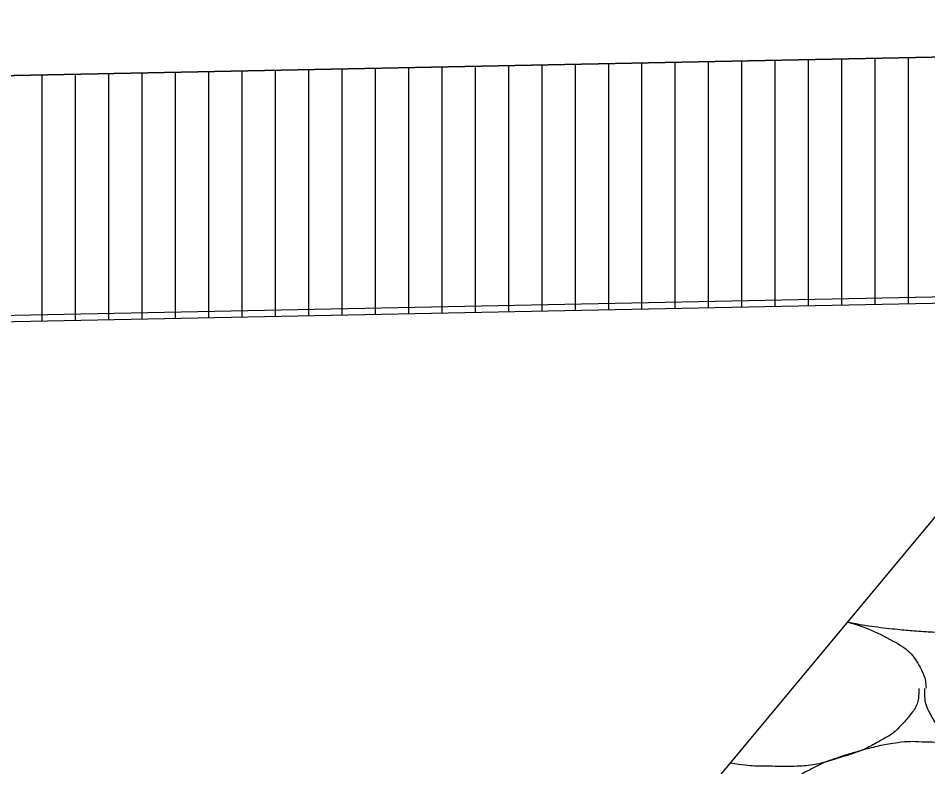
# Model space of a CAD drawing. Extents: x 1373719 to 1374161, y 379835 to 380167.
# Drawn here: x 1373961.07 to 1373962.434, y 379975.495 to 379976.619 of the extents above; entities that cross this region are included whole.
import ezdxf

# ---------------------------------------------------------------- set-up
doc = ezdxf.new("R2010")
doc.units = 0
for name, color, linetype in [('ACHM Surface', 7, 'Continuous'), ('Aggregate Base Course', 7, 'Continuous'), ('Pavement Layers', 7, 'Continuous'), ('SIGNATURE', 7, 'Continuous')]:
    doc.layers.add(name, color=color, linetype=linetype)

msp = doc.modelspace()

# ---------------------------------------------------------------- linework, layer by layer
msp.add_line((1373965.3548, 379976.6186), (1373948.8548, 379976.2886))
at = {"layer": 'ACHM Surface'}
for p, q in [((1373962.3555, 379976.1886), (1373962.3555, 379976.5586)), ((1373962.4055, 379976.1896), (1373962.4055, 379976.5596)), ((1373961.6555, 379976.1746), (1373961.6555, 379976.5446)), ((1373961.7055, 379976.1756), (1373961.7055, 379976.5456)), ((1373961.7555, 379976.1766), (1373961.7555, 379976.5466)), ((1373961.8055, 379976.1776), (1373961.8055, 379976.5476)), ((1373961.8555, 379976.1786), (1373961.8555, 379976.5486)), ((1373961.9055, 379976.1796), (1373961.9055, 379976.5496)), ((1373961.9555, 379976.1806), (1373961.9555, 379976.5506)), ((1373962.0055, 379976.1816), (1373962.0055, 379976.5516)), ((1373962.0555, 379976.1826), (1373962.0555, 379976.5526)), ((1373962.1055, 379976.1836), (1373962.1055, 379976.5536)), ((1373962.1555, 379976.1846), (1373962.1555, 379976.5546)), ((1373962.2055, 379976.1856), (1373962.2055, 379976.5556)), ((1373962.2555, 379976.1866), (1373962.2555, 379976.5566)), ((1373962.3055, 379976.1876), (1373962.3055, 379976.5576)), ((1373961.1055, 379976.1636), (1373961.1055, 379976.5336)), ((1373961.1555, 379976.1646), (1373961.1555, 379976.5346)), ((1373961.2055, 379976.1656), (1373961.2055, 379976.5356)), ((1373961.2555, 379976.1666), (1373961.2555, 379976.5366)), ((1373961.3055, 379976.1676), (1373961.3055, 379976.5376)), ((1373961.3555, 379976.1686), (1373961.3555, 379976.5386)), ((1373961.4055, 379976.1696), (1373961.4055, 379976.5396)), ((1373961.4555, 379976.1706), (1373961.4555, 379976.5406)), ((1373961.5055, 379976.1716), (1373961.5055, 379976.5416)), ((1373961.5555, 379976.1726), (1373961.5555, 379976.5426)), ((1373961.6055, 379976.1736), (1373961.6055, 379976.5436))]:
    msp.add_line(p, q, dxfattribs=at)
at = {"layer": 'Aggregate Base Course'}
for points in [[(1373962.4852, 379975.9181), (1373962.4937, 379975.9167), (1373962.5022, 379975.9151), (1373962.543, 379975.9068), (1373962.5727, 379975.897), (1373962.6225, 379975.8703), (1373962.6361, 379975.8558), (1373962.6551, 379975.8274), (1373962.6581, 379975.8176), (1373962.6535, 379975.7921), (1373962.6447, 379975.7753), (1373962.6229, 379975.751), (1373962.6146, 379975.7446), (1373962.5862, 379975.7285), (1373962.5683, 379975.7198), (1373962.523, 379975.7055), (1373962.4975, 379975.699), (1373962.458, 379975.6966), (1373962.4447, 379975.6965), (1373962.4117, 379975.6987), (1373962.392, 379975.7006), (1373962.3526, 379975.7049), (1373962.3332, 379975.7079), (1373962.3139, 379975.7121)], [(1373962.314, 379975.7122), (1373962.3357, 379975.706), (1373962.3566, 379975.6978), (1373962.3975, 379975.6759), (1373962.4134, 379975.662), (1373962.4291, 379975.6328), (1373962.4308, 379975.6239), (1373962.4316, 379975.614), (1373962.4317, 379975.6134), (1373962.4316, 379975.6128)], [(1373962.4208, 379975.6128), (1373962.4208, 379975.611), (1373962.4208, 379975.6092), (1373962.4208, 379975.6074), (1373962.4201, 379975.5891), (1373962.4085, 379975.5733), (1373962.3956, 379975.5588), (1373962.3874, 379975.5496), (1373962.3788, 379975.543), (1373962.3686, 379975.5372), (1373962.3504, 379975.5269), (1373962.3325, 379975.5182), (1373962.3128, 379975.512), (1373962.2872, 379975.5039), (1373962.2617, 379975.4968), (1373962.2354, 379975.4958), (1373962.224, 379975.4953), (1373962.2125, 379975.4953), (1373962.2012, 379975.4958)], [(1373962.662, 379975.4958), (1373962.6596, 379975.4958), (1373962.6572, 379975.4958), (1373962.6548, 379975.4958), (1373962.6349, 379975.4958), (1373962.6151, 379975.4976), (1373962.5954, 379975.5012), (1373962.5743, 379975.505), (1373962.5543, 379975.5114), (1373962.5338, 379975.5173), (1373962.5162, 379975.5223), (1373962.4991, 379975.528), (1373962.482, 379975.5354), (1373962.4629, 379975.5436), (1373962.447, 379975.5574), (1373962.437, 379975.5768), (1373962.4318, 379975.5868), (1373962.4298, 379975.5969), (1373962.4298, 379975.6074), (1373962.4298, 379975.6092), (1373962.4298, 379975.611), (1373962.4298, 379975.6128)], [(1373962.4316, 379975.5318), (1373962.4579, 379975.5321), (1373962.4844, 379975.5282), (1373962.5108, 379975.5228), (1373962.543, 379975.5162), (1373962.5727, 379975.5064), (1373962.6026, 379975.4904), (1373962.6225, 379975.4797), (1373962.6361, 379975.4652), (1373962.6494, 379975.4454), (1373962.6551, 379975.4368), (1373962.6581, 379975.427), (1373962.6566, 379975.4184), (1373962.6535, 379975.4015), (1373962.6447, 379975.3847), (1373962.6314, 379975.3698), (1373962.6229, 379975.3604), (1373962.6146, 379975.354), (1373962.6044, 379975.3482), (1373962.5862, 379975.3379), (1373962.5683, 379975.3292), (1373962.5486, 379975.323), (1373962.523, 379975.3149), (1373962.4975, 379975.3084), (1373962.4712, 379975.3068), (1373962.458, 379975.306), (1373962.4447, 379975.3059), (1373962.4316, 379975.3068), (1373962.4117, 379975.3081), (1373962.392, 379975.31), (1373962.3722, 379975.3122), (1373962.3504, 379975.3146), (1373962.3289, 379975.318), (1373962.3074, 379975.323), (1373962.2897, 379975.3271), (1373962.2745, 379975.3365), (1373962.2588, 379975.3464), (1373962.2409, 379975.3576), (1373962.2264, 379975.3685), (1373962.2138, 379975.3878), (1373962.2073, 379975.3977), (1373962.206, 379975.4083), (1373962.2066, 379975.4184), (1373962.2074, 379975.433), (1373962.2105, 379975.4477), (1373962.221, 379975.4616), (1373962.2316, 379975.4757), (1373962.2431, 379975.4832), (1373962.257, 379975.4904), (1373962.2688, 379975.4966), (1373962.2804, 379975.5024), (1373962.293, 379975.5066), (1373962.3108, 379975.5126), (1373962.3287, 379975.518), (1373962.347, 379975.5228), (1373962.3583, 379975.5257), (1373962.3696, 379975.5282), (1373962.3812, 379975.53), (1373962.3978, 379975.5326), (1373962.4149, 379975.5332), (1373962.4316, 379975.5318)], [(1373962.2012, 379975.4958), (1373962.1988, 379975.4958), (1373962.1964, 379975.4958), (1373962.1752, 379975.4958), (1373962.1566, 379975.4974), (1373962.138, 379975.5006)]]:
    msp.add_open_spline(points, degree=3, dxfattribs=at)
at = {"layer": 'Pavement Layers'}
msp.add_line((1373965.3548, 379976.2486), (1373948.8572, 379975.9186), dxfattribs=at)
at = {"layer": 'SIGNATURE'}
msp.add_line((1373965.3548, 379976.258), (1373948.8599, 379975.9281), dxfattribs=at)
for points in [[(1373945.8548, 379975.7985), (1373946.2404, 379976.184), (1373948.8548, 379976.2886), (1373965.3548, 379976.6186), (1373981.8548, 379976.2886), (1373984.4692, 379976.184), (1373984.8548, 379975.7985), (1373981.8473, 379975.9188), (1373965.3548, 379976.2486), (1373948.8623, 379975.9188)], [(1373961.0836, 379974.2329), (1373962.7242, 379976.2054), (1373965.3548, 379976.2486), (1373968.4651, 379976.1864), (1373969.7589, 379974.2302), (1373965.3548, 379974.3183)]]:
    msp.add_lwpolyline(points, close=True, dxfattribs=at)

doc.saveas('drawing.dxf')
